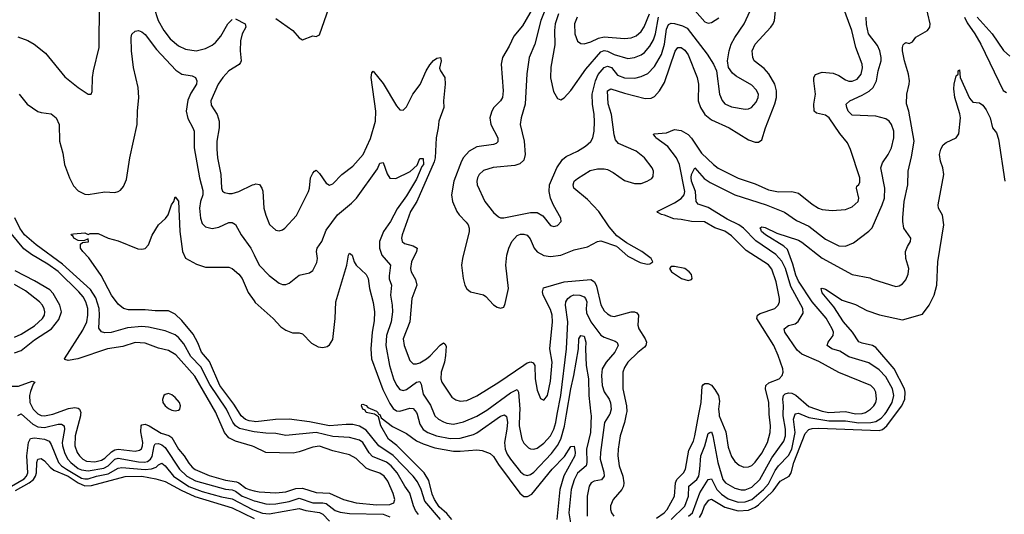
# Model space of a CAD drawing. Header units: inches. Extents: x 884549 to 1028252, y 526810 to 653624.
# Tile 457 of 656: x 928601 to 934478, y 619401 to 622355. Entities that reach past the tile are written whole.
import ezdxf

# ---------------------------------------------------------------- set-up
doc = ezdxf.new("R2010")
doc.units = ezdxf.units.IN
doc.header["$MEASUREMENT"] = 0
for name, color, linetype in [('A9621', 7, 'Continuous'), ('A9622', 7, 'Continuous'), ('A9631', 7, 'Continuous'), ('A9632', 7, 'Continuous')]:
    doc.layers.add(name, color=color, linetype=linetype)

msp = doc.modelspace()

# ---------------------------------------------------------------- linework, layer by layer
at = {"layer": 'A9621', "color": 5}
for points, elevation in [([(928590, 619991.4), (928606.7, 620000)], 2160), ([(928611.9, 620000), (928679.7, 619939.7), (928710, 619924.3), (928750, 619920.7), (928830, 619939.2), (928850, 619939.8), (928866.2, 619930), (928867.9, 619907.9), (928855.8, 619830), (928856.8, 619810), (928870, 619764.3), (928888.2, 619730), (928906.5, 619710), (928950, 619675.8), (928970, 619666.1), (929010, 619661.1), (929103.2, 619676.8), (929130.1, 619689.9), (929170, 619730.1), (929190, 619736.6), (929310, 619714.2), (929347.1, 619712.9), (929363.2, 619716.8), (929382.6, 619730), (929392.4, 619747.6), (929403.6, 619810), (929410, 619823.2), (929430, 619824.6), (929450, 619816.7), (929470, 619801.2), (929555.4, 619670), (929597.9, 619630), (929650, 619601.2), (929830, 619551.1), (929870, 619547.9), (929890, 619539.8), (929930, 619510.1), (929950, 619501.3), (930000, 619482.7)], 2160), ([(928713.4, 620000), (928730, 619992.3), (928750, 619989.3), (928790, 619997), (928798.6, 620000)], 2180), ([(928965.1, 620000), (928964.4, 619990), (928933.3, 619870), (928929.7, 619810), (928943.7, 619770), (928957.5, 619750), (928978.4, 619730), (928999.3, 619719.3), (929050, 619714.4), (929090, 619723.8), (929110, 619736.7), (929150, 619775), (929170, 619786.5), (929190, 619789.8), (929290, 619777.5), (929316.5, 619783.5), (929327.4, 619792.6), (929334.4, 619810), (929335.4, 619830), (929325.3, 619894.7), (929327.3, 619930), (929330, 619934.8), (929350, 619939.1), (929374.4, 619930), (929446.5, 619886.5), (929491.5, 619871.5), (929510, 619860.1), (929550, 619790.7), (929583, 619750), (929610, 619706.5), (929630, 619683.6), (929649.5, 619669.5), (929732.3, 619632.3), (929830, 619604.8), (929895.7, 619595.7), (929910, 619589.4), (929950, 619557.4), (929970, 619548.6), (930000, 619542.1)], 2180), ([(930000, 619804.1), (929990, 619808.9), (929890, 619837.3), (929850, 619857.9), (929823, 619890), (929775.5, 620000)], 2180), ([(930000, 619894.7), (929990, 619895.9), (929914, 619914), (929889.9, 619929.9), (929872.5, 619952.5), (929850, 620000)], 2160), ([(930000, 619954.8), (929970, 619959.1), (929948, 619968), (929923.9, 619990), (929917.4, 620000)], 2140), ([(928500.8, 619539.2), (928627.4, 619612.6), (928642.1, 619630), (928649.9, 619650), (928644.2, 619750), (928653.7, 619830), (928665.6, 619854.4), (928690, 619858.9), (928750.4, 619850), (928777.5, 619837.5), (928790, 619817.8), (928832.1, 619710), (928850.9, 619690), (928880.6, 619670), (928970, 619617.9), (928990, 619612.9), (929010, 619614), (929059, 619630), (929130, 619642.2), (929190, 619676), (929210, 619681.2), (929350, 619669.7), (929387.9, 619672.1), (929416.1, 619683.9), (929430, 619696.8), (929450, 619706.3), (929470, 619690.7), (929519.7, 619630), (929610, 619568.4), (929690, 619538), (929805.8, 619505.8), (929870, 619493.6), (929990, 619430.6), (930000, 619427)], 2140), ([(928575.5, 619544.5), (928658.7, 619590), (928683, 619610), (928695.8, 619630), (928701.7, 619650), (928703.1, 619710), (928708.7, 619730), (928730, 619734), (928750, 619720.5), (928782.4, 619682.4), (928804.4, 619664.4), (928890, 619629.4), (928950, 619590.2), (928990, 619571.6), (929030, 619572.9), (929230, 619627.2), (929330, 619629.3), (929414, 619614), (929470, 619596.6), (929564.7, 619544.7), (929647.3, 619507.3), (929870, 619439.7), (930000, 619375.5)], 2120)]:
    msp.add_lwpolyline(points, dxfattribs=dict(at, elevation=elevation))
at = {"layer": 'A9622', "color": 5}
for points, elevation in [([(928590, 622253.9), (928650, 622230.8), (928687.7, 622210), (928755.9, 622155.9), (928870, 622014.6), (928950, 621950.4), (929010, 621910.8), (929028.9, 621911.1), (929034.2, 621925.8), (929035.6, 622010), (929040.9, 622050), (929075.9, 622190), (929077.3, 622450)], 2180), ([(929401.4, 622430), (929427.2, 622350), (929461.5, 622290), (929500.2, 622240.2), (929550, 622198.5), (929590, 622178.6), (929655.3, 622170), (929710, 622182.5), (929750, 622203.1), (929770, 622218.6), (929802.6, 622257.4), (929843.7, 622330), (929870, 622355.9)], 2180), ([(929890, 622360.5), (929946.7, 622330), (929950.8, 622310), (929928.2, 622271.8), (929918.8, 622230), (929917.1, 622170), (929923.2, 622110), (929919.4, 622100.6), (929911.7, 622088.3), (929849.6, 622050.4), (929814.2, 622010), (929786.8, 621970), (929742.6, 621870), (929744.1, 621844.1), (929780.7, 621790), (929791, 621750), (929792.5, 621710), (929778.3, 621630), (929778.6, 621581.4), (929781.5, 621530), (929801.3, 621430), (929806.3, 621350), (929812, 621332), (929822.9, 621322.9), (929850, 621317.1), (929870, 621318.3), (929910, 621328.8), (929990, 621368.8), (930000, 621371.4)], 2180), ([(928597.5, 621910), (928646.2, 621850), (928710, 621807.4), (928730, 621800.4), (928790, 621793.7), (928818.4, 621770), (928836.5, 621730), (928838.3, 621630), (928858.2, 621558.2), (928868.8, 621490), (928898.8, 621410), (928923.2, 621363.2), (928950, 621334), (928990, 621313.7), (929010, 621311), (929110, 621326.5), (929170, 621323.1), (929190, 621328.4), (929202.8, 621337.2), (929220.4, 621359.6), (929238.2, 621401.8), (929258.4, 621530), (929303.2, 621730), (929304.6, 621810), (929312.2, 621890), (929309, 621950), (929279.8, 622070), (929268.5, 622170), (929266, 622250), (929271.6, 622268.4), (929290, 622287.3), (929310, 622290.7), (929330, 622283.8), (929350, 622266), (929417.4, 622177.4), (929534.2, 622054.2), (929570, 622030.3), (929630, 622020.2), (929650, 622010.2), (929657.7, 621990), (929656.1, 621970), (929622.8, 621917.2), (929605.3, 621874.7), (929594.8, 621810), (929604.5, 621764.5), (929635.6, 621710), (929642.3, 621690), (929643, 621590), (929674.4, 621410), (929694.9, 621334.9), (929694.1, 621310), (929680.4, 621270), (929673.8, 621230), (929680.5, 621170), (929690, 621138), (929710, 621118.8), (929750, 621108.4), (929790, 621115.4), (929850, 621143.2), (929870, 621144.2), (929890, 621132.4), (929922.6, 621070), (929980.9, 620990), (930000, 620950.6)], 2160), ([(929917.4, 620000), (929879, 620059), (929795.7, 620170), (929733.9, 620313.9), (929685.4, 620370), (929664.5, 620424.5), (929637.1, 620477.1), (929570, 620558.8), (929530, 620595.8), (929490, 620615.7), (929410, 620615.8), (929350, 620623.2), (929250, 620621.7), (929220.9, 620630), (929190, 620657), (929150, 620709.5), (929087.1, 620827.1), (929013.6, 620933.6), (928977.2, 620970), (928965.2, 620990), (928964.7, 621015.3), (928975.3, 621024.7), (929012, 621028), (929010, 621046), (928984.7, 621035.3), (928950, 621037.2), (928924, 621050), (928920.4, 621060.4), (928909.2, 621070), (928910, 621074), (928923.1, 621076.9), (928990, 621082), (929010, 621072), (929022, 621078), (929070, 621078.3), (929130, 621051.3), (929190, 621035.2), (929307.2, 620987.2), (929330, 620984.3), (929350.7, 620989.3), (929369.7, 621010), (929391.7, 621068.3), (929430, 621131), (929471.6, 621168.4), (929487, 621190), (929507.6, 621250), (929520.7, 621270), (929530, 621298), (929550, 621272), (929556.3, 621090), (929572.1, 620970), (929590, 620932), (929656.1, 620896.1), (929710, 620877.6), (929850, 620876.5), (929870, 620868.9), (929910, 620836.1), (929929.2, 620810), (929965.5, 620725.5), (930000, 620676.4)], 2140), ([(929850, 620000), (929835.8, 620030), (929736.5, 620176.5), (929682.7, 620282.7), (929623.4, 620343.4), (929580.2, 620420.2), (929550, 620456.5), (929530, 620472.7), (929470, 620496.5), (929370, 620519.3), (929330, 620523.9), (929244.5, 620515.5), (929147.3, 620487.3), (929110, 620484.8), (929090, 620490.9), (929073.5, 620513.5), (929078.4, 620590), (929074.7, 620630), (929054.8, 620694.8), (929024.3, 620744.3), (928856.2, 620896.2), (928700.2, 621010), (928630, 621069.9), (928601.9, 621110), (928572.2, 621172.2)], 2160), ([(929775.5, 620000), (929771.1, 620010), (929645.9, 620225.9), (929533.2, 620353.2), (929490, 620380.1), (929430, 620393), (929350, 620422.9), (929290, 620428.1), (929217.2, 620402.8), (929125.7, 620390), (928948.7, 620330), (928890, 620320.2), (928870, 620325.1), (928868, 620330), (928978.8, 620501.2), (929001.1, 620550), (929008.5, 620590), (929008, 620630), (928996.1, 620670), (928979.6, 620699.6), (928953.7, 620730), (928830, 620850.6), (928770, 620894.9), (928672.3, 620952.3), (928626.4, 620986.4), (928550, 621079.3)], 2180), ([(928570, 620366.6), (928610, 620380.1), (928690, 620442.4), (928791.6, 620508.4), (928835.5, 620564.5), (928851.3, 620610), (928841.5, 620650), (928800.6, 620720.6), (928782.1, 620742.1), (928690, 620796.2), (928575.1, 620855.1)], 2220), ([(928570, 620459.9), (928610, 620477.7), (928690, 620526.7), (928736.7, 620570), (928748.6, 620590), (928752.1, 620610), (928748.3, 620628.3), (928737.5, 620650), (928719.4, 620670), (928636.5, 620736.5), (928570, 620774.3)], 2240), ([(928457.3, 620000), (928481.3, 620018.7), (928513.1, 620070), (928520.4, 620090), (928530, 620155.5), (928550, 620165.7), (928594.1, 620165.9), (928675.8, 620195.8), (928690.9, 620190), (928681.6, 620178.4), (928665, 620135), (928660.1, 620110), (928662.6, 620070), (928682.1, 620030), (928710, 620001.6), (928713.4, 620000)], 2180), ([(928606.7, 620000), (928610, 620001.7), (928611.9, 620000)], 2160), ([(928798.6, 620000), (928893.4, 620033.4), (928930, 620038.8), (928950, 620036.2), (928958, 620030), (928965.8, 620010), (928965.1, 620000)], 2180)]:
    msp.add_lwpolyline(points, dxfattribs=dict(at, elevation=elevation))
at = {"layer": 'A9622', "color": 5, "elevation": 2220}
msp.add_lwpolyline([(929490, 620122.4), (929470, 620117.2), (929460.9, 620110), (929453, 620087), (929456.2, 620070), (929470, 620049.2), (929490, 620032.4), (929510, 620023), (929530, 620019.7), (929550, 620024.2), (929557.3, 620030), (929561.8, 620050), (929554.8, 620070), (929530, 620099.3), (929510, 620114.8)], close=True, dxfattribs=at)
at = {"layer": 'A9631', "color": 5}
for points, elevation in [([(931179.4, 619370), (931150, 619406.1), (931105.6, 619445.6), (931076.1, 619490), (931062.3, 619522.3), (931042.5, 619602.5), (931015.1, 619650), (930852.2, 619812.2), (930802.9, 619850), (930756.5, 619930), (930743, 619983), (930719.8, 619999.8), (930718.5, 620000)], 2120), ([(930744.7, 620000), (930750, 619998.4), (930758.5, 619978.5), (930825.5, 619925.5), (930910, 619884.2), (930970, 619839.8), (931010, 619821.4), (931078.3, 619798.3), (931190, 619778.9), (931230, 619777.9), (931330, 619785.9), (931361.5, 619781.5), (931410, 619763.8), (931430, 619747.1), (931459.6, 619699.6), (931586.8, 619526.8), (931610, 619508.6), (931632.7, 619507.3), (931657.8, 619522.2), (931779.4, 619670), (931853.3, 619746.7), (931890, 619805.7), (931910, 619808), (931916.5, 619770), (931915, 619750), (931848.3, 619631.7), (931825.3, 619550), (931806.3, 619370)], 2120), ([(930972.9, 620000), (930990, 619940.2), (931010, 619908.1), (931037.8, 619890), (931089.2, 619870), (931170, 619853.6), (931230, 619856.1), (931310, 619877.6), (931330, 619887.6), (931470, 619987.6), (931494.8, 619994.8), (931506.4, 619986.4), (931511.7, 619951.7), (931509.4, 619910), (931494.4, 619830), (931497.7, 619790), (931510, 619760.2), (931530, 619730.2), (931590, 619655.4), (931610, 619638.7), (931630, 619632.2), (931650, 619638.2), (931670, 619652.6), (931775.1, 619764.9), (931810, 619812.2), (931829.9, 619850), (931852.9, 619927.1), (931865, 620000)], 2140), ([(931075.5, 620000), (931079.8, 619990), (931101.3, 619970), (931130, 619953.7), (931150, 619945.9), (931190, 619940.7), (931250, 619953.8), (931330, 619988), (931350.4, 620000)], 2160), ([(931584.2, 620000), (931581.8, 619930), (931597.8, 619850), (931610, 619825.3), (931638.5, 619798.5), (931650, 619792), (931670, 619790.2), (931690, 619796.8), (931730, 619826.9), (931769, 619871), (931789.1, 619910), (931800.3, 619950), (931809.8, 620000)], 2160), ([(932010, 620000), (932011.1, 619991.1), (932007.4, 619890), (931984.9, 619790), (931985.2, 619710), (931981.4, 619690), (931930, 619647.6), (931910, 619607.6), (931893.3, 619550), (931878.3, 619410), (931888.7, 619350)], 2140), ([(932122.5, 620000), (932121.9, 619998.1), (932092.4, 619950), (932067.7, 619770), (932066.4, 619730), (932087.5, 619652.5), (932089.4, 619630), (932072.6, 619607.4), (932030, 619599.1), (932011.8, 619590), (931999.3, 619570), (931987.2, 619510), (931988.2, 619390)], 2160), ([(932221.6, 620000), (932211.8, 619950), (932185.8, 619870), (932172.4, 619790), (932170.7, 619750), (932178.9, 619690), (932200.1, 619630), (932207.8, 619590), (932205.1, 619570), (932195.9, 619550), (932142.6, 619490), (932128, 619452), (932127.6, 619430), (932132.3, 619410), (932146.7, 619390)], 2180), ([(932401.6, 619378.4), (932447.8, 619410), (932465.7, 619430), (932508.3, 619510), (932516, 619590), (932524, 619610), (932562.6, 619650), (932574.6, 619670), (932595.5, 619784.5), (932621.9, 619838.1), (932630.9, 619869.1), (932655.4, 620000)], 2180), ([(932489.4, 619370.6), (932571, 619449), (932593.2, 619510), (932594.4, 619570), (932641.7, 619610), (932653.5, 619630), (932661.3, 619670), (932666.2, 619750), (932689.6, 619810), (932710, 619883.1), (932720.9, 619890), (932730, 619893.6), (932738.4, 619870), (932767.1, 619710), (932797.3, 619610), (932812.7, 619590), (932870, 619556.5), (932907.3, 619547.3), (932930, 619547.9), (932970, 619563.7), (933018.4, 619610), (933090, 619738.2), (933162.6, 619837.4), (933171.2, 619870), (933172.5, 619910), (933157.7, 619990), (933158.2, 620000)], 2160), ([(932593.2, 619390), (932617.5, 619410), (932660.3, 619530), (932710, 619609.5), (932730, 619613.5), (932762.1, 619550), (932790, 619521), (932830, 619494.6), (932890, 619473.6), (932930, 619475.1), (932970, 619490.1), (933041, 619550), (933070, 619582.7), (933110, 619662.9), (933130, 619690.1), (933190, 619753.1), (933208.8, 619790), (933229.2, 619890), (933220.4, 619970), (933229.4, 620000)], 2140), ([(932658.4, 619381.6), (932673, 619407), (932687.5, 619452.5), (932713.8, 619486.2), (932730, 619492.1), (932810, 619444.1), (932890, 619422.1), (932950, 619426.5), (932990, 619443.8), (933010, 619457.7), (933098.5, 619541.5), (933140.2, 619599.8), (933193.9, 619630), (933205.5, 619650), (933221.6, 619710), (933290, 619884.7), (933310, 619908.1), (933330, 619914.4), (933370, 619916.6), (933730, 619901.8), (933751.3, 619908.7), (933776.5, 619930), (933829.1, 620000)], 2120), ([(932775.3, 620000), (932776.3, 619990), (932814.6, 619894.6), (932830, 619801.6), (932850, 619746), (932870, 619715.8), (932894.4, 619694.4), (932923.7, 619683.7), (932950, 619685.1), (932970, 619693.4), (932990, 619711.8), (933030, 619766), (933064.3, 619830), (933079.6, 619890), (933083.1, 619930), (933074.6, 620000)], 2180), ([(933262.5, 620000), (933310, 619980.1), (933430, 619959), (933530, 619959.7), (933610, 619947.4), (933680.7, 619950), (933710, 619956.2), (933743.6, 619976.4), (933764.1, 620000)], 2140), ([(931112.1, 619370), (931018.9, 619478.9), (930997.8, 619550), (930975.5, 619595.5), (930949.5, 619630), (930830, 619753.5), (930743.9, 619810), (930670, 619903.4), (930630, 619928.7), (930590, 619937.3), (930550, 619938.7), (930450, 619929.4), (930330, 619953.7), (930210, 619970.3), (930127.3, 619967.3), (930010, 619953.4), (930000, 619954.8)], 2140), ([(930980.5, 619400.5), (930963.4, 619423.4), (930951.2, 619451.2), (930930, 619527.3), (930899, 619570), (930853.9, 619650), (930819.1, 619690), (930790, 619713.1), (930706.7, 619746.7), (930687.7, 619767.7), (930650, 619829.3), (930630, 619843.4), (930570, 619860.1), (930470, 619866.4), (930370, 619890.8), (930190, 619872.1), (930130, 619884), (930070, 619886), (930000, 619894.7)], 2160), ([(930000, 619542.1), (930030, 619535.5), (930130, 619528.7), (930190, 619535.6), (930250, 619555.3), (930290, 619557.3), (930370, 619530.8), (930450, 619527.1), (930533.8, 619490), (930610, 619470.5), (930730, 619458.1), (930810, 619460.1), (930834, 619470), (930839.5, 619490), (930830, 619526.6), (930798.4, 619598.4), (930776.1, 619630), (930750, 619647.8), (930690, 619666.3), (930670, 619676.9), (930610, 619733.9), (930570, 619756.7), (930470, 619780.4), (930390, 619808.2), (930350, 619803.2), (930270, 619773.7), (930234.3, 619765.7), (930070, 619770.4), (930000, 619804.1)], 2180), ([(930000, 619482.7), (930010, 619478.9), (930070, 619464.5), (930090, 619461), (930130, 619464), (930210, 619478.8), (930270, 619497.2), (930350, 619470.1), (930410, 619469.8), (930430, 619465.3), (930484.1, 619424.1), (930514, 619414), (930570, 619407), (930770, 619401.7), (930810, 619386.8)], 2160), ([(930000, 619427), (930050, 619409), (930090, 619404.1), (930270, 619435.4), (930310, 619424.3), (930391.4, 619411.4), (930410, 619401.5), (930450, 619360.1)], 2140)]:
    msp.add_lwpolyline(points, dxfattribs=dict(at, elevation=elevation))
at = {"layer": 'A9632', "color": 5}
for points, elevation in [([(933074.6, 620000), (933073.4, 620010), (933072.4, 620070), (933051.9, 620150), (933053.7, 620170), (933072.7, 620187.3), (933134.5, 620210), (933151.8, 620230), (933156.8, 620250), (933155, 620270), (933128.4, 620350), (933102.1, 620410), (933001.4, 620570), (933004.2, 620590), (933020, 620600), (933108.9, 620631.1), (933128, 620650), (933135.8, 620670), (933136.3, 620690), (933116, 620790), (933090, 620865.8), (933070, 620891.1), (932936.1, 620976.1), (932850, 621064.9), (932810, 621092.7), (932750, 621111.8), (932687.7, 621147.7), (932610, 621151), (932550, 621163), (932505.7, 621165.7), (932450, 621188.1), (932431, 621191), (932410, 621203.7), (932406.3, 621210), (932510, 621261.1), (932550, 621286.5), (932567.5, 621310), (932570.2, 621330), (932539.3, 621490), (932521.3, 621530), (932470, 621598), (932397.4, 621650), (932396.5, 621656.5), (932383.1, 621670), (932386.5, 621673.5), (932460.9, 621679.1), (932510, 621699.7), (932550, 621694.4), (932590, 621670.1), (932610, 621648.1), (932670, 621559.2), (932741.6, 621490), (932770, 621468.5), (932890, 621408.1), (932990, 621374.1), (933070, 621339.6), (933130, 621327.2), (933210, 621328.8), (933250, 621319.8), (933330, 621252.9), (933368.7, 621230), (933390, 621222.7), (933450, 621215.7), (933530, 621221.2), (933570, 621238.4), (933604.8, 621270), (933609, 621290), (933595.1, 621350), (933598, 621362), (933610, 621372), (933614.8, 621385.2), (933615.1, 621410), (933559.9, 621579.9), (933540.9, 621620.9), (933496.2, 621676.2), (933432.8, 621770), (933410, 621785.4), (933356.6, 621796.6), (933342.9, 621810), (933341.1, 621850), (933349.9, 621910.1), (933339.9, 621990), (933340.8, 622010), (933351.6, 622028.4), (933390, 622041.2), (933455.3, 622035.3), (933490, 622021.3), (933530, 621997), (933550, 621989), (933570, 621987.8), (933599.2, 622000.8), (933623.2, 622030), (933631.5, 622068.5), (933629.9, 622090), (933591.1, 622190), (933567, 622290), (933479.4, 622530)], 2180), ([(930130, 622362.3), (930231.3, 622290), (930270, 622246.4), (930290, 622235.3), (930350, 622259.3), (930370, 622254.8), (930390, 622264.7), (930449, 622430)], 2220), ([(931667, 622433), (931602.1, 622317.9), (931550, 622257.3), (931522.5, 622197.5), (931481.8, 622130), (931474.2, 622090), (931486.4, 621930), (931483, 621890), (931471, 621870), (931430, 621828.4), (931416.3, 621803.7), (931406.8, 621770), (931412.2, 621730), (931455.2, 621650), (931454.4, 621625.6), (931444.3, 621615.7), (931429.5, 621610.5), (931330, 621595.4), (931284.6, 621570), (931250, 621531.6), (931237.4, 621510), (931192.3, 621390), (931177.7, 621310), (931183.8, 621270), (931210.2, 621210), (931223.9, 621190), (931266.6, 621146.6), (931278.5, 621130), (931284.6, 621110), (931283.8, 621090), (931243.2, 620930), (931237.7, 620890), (931247.5, 620810), (931258.5, 620770), (931270, 620748.7), (931291, 620731), (931370, 620711.3), (931382.9, 620702.9), (931430, 620651.8), (931450, 620638.9), (931470, 620631.8), (931490, 620639.3), (931499, 620661), (931517.8, 620750), (931502.1, 620890), (931509, 620950), (931520.1, 620990), (931538.1, 621030), (931570, 621066.3), (931590, 621074.8), (931610, 621075), (931630, 621067.7), (931647.3, 621047.3), (931671.6, 620990), (931690, 620969.4), (931730, 620947.6), (931770, 620942), (931830, 620948.7), (931910, 620980.1), (931990, 620998.5), (932050, 621030.2), (932070, 621034.4), (932163.6, 621003.6), (932230, 620942.3), (932304.3, 620904.3), (932345.4, 620894.6), (932362, 620898), (932379.3, 620910), (932369.5, 620930), (932314, 620970), (932222.6, 621022.6), (932164.4, 621064.4), (932119, 621119), (932057.4, 621210), (931990, 621280.7), (931908.3, 621350), (931903.7, 621370), (931909.8, 621390), (931930, 621406.7), (932005.8, 621454.2), (932050, 621465.1), (932090, 621465.3), (932110, 621460.5), (932142.9, 621442.9), (932210, 621395.5), (932270, 621376.4), (932310, 621378), (932346, 621390), (932373.6, 621406.4), (932381, 621419), (932383.2, 621450), (932376, 621470), (932330, 621531.3), (932279.8, 621570), (932175.3, 621615.3), (932157.1, 621637.1), (932148.5, 621668.5), (932134.1, 621790), (932113.2, 621853.2), (932109, 621931), (932130, 621942), (932210, 621916.1), (932335.1, 621884.9), (932370, 621886), (932390, 621896.6), (932419.6, 621930), (932450, 621979.7), (932513.2, 622166.8), (932530, 622190.2), (932550, 622189.3), (932570, 622173.5), (932590, 622144.5), (932644.7, 622010), (932652.9, 621970), (932650.1, 621870), (932663.9, 621830), (932690.8, 621790), (932730, 621756.6), (932836.1, 621710), (932950, 621637.8), (932990, 621623.6), (933010, 621624.9), (933030, 621637.1), (933052.8, 621710), (933107.9, 621852.1), (933117.1, 621890), (933118.6, 621930), (933108.2, 621970), (933072.6, 622032.6), (933043.8, 622063.8), (932985.5, 622110), (932976.2, 622130), (932973.7, 622170), (932990.8, 622210), (933084.7, 622310), (933098.7, 622330), (933105.4, 622350), (933111.8, 622408.2)], 2220), ([(931744.1, 622430), (931712.1, 622350), (931676.1, 622210), (931641.2, 622130), (931627.1, 622032.9), (931619, 621850), (931594.4, 621770), (931589.1, 621730), (931611.8, 621630), (931617.1, 621550), (931610, 621516.2), (931586.2, 621493.8), (931556.3, 621483.7), (931428, 621472), (931370, 621455.1), (931343.6, 621430), (931333.6, 621410), (931330.2, 621390), (931332.3, 621370), (931377.3, 621270), (931430, 621204.2), (931458.2, 621178.2), (931470, 621171.7), (931490, 621172.6), (931650, 621202.9), (931690, 621203.2), (931724.3, 621184.3), (931770, 621127), (931790, 621119.5), (931810, 621126.4), (931832, 621150), (931831.8, 621170), (931787.2, 621247.2), (931769.8, 621289.8), (931760.9, 621330), (931762.8, 621370), (931807.2, 621470), (931840.3, 621519.7), (931862.4, 621537.6), (931929.6, 621570), (931979, 621601), (932010, 621628.8), (932021.6, 621650), (932030.6, 621690), (932031.9, 621748.1), (932029.9, 621790), (932019.3, 621850), (932018.6, 621910), (932037.1, 621990), (932052.8, 622027.2), (932090, 622069.6), (932110, 622077.3), (932132.4, 622070), (932170, 622024.3), (932210, 622008.5), (932273.1, 622006.9), (932310, 622015.1), (932350, 622034), (932390, 622076), (932432, 622148), (932449.6, 622210), (932461.6, 622298.4), (932473.5, 622326.5), (932490, 622334.7), (932510, 622332.3), (932557.9, 622317.9), (932584.8, 622304.8), (932703.8, 622150), (932741.2, 622090), (932760.2, 622050), (932778.5, 621910), (932793.3, 621873.2), (932810, 621853.6), (932850, 621835.8), (932930, 621821.4), (932950, 621823), (932969.2, 621830.8), (932996.5, 621863.5), (933008.3, 621890), (933009.8, 621910), (932997.3, 621937.3), (932970, 621965.3), (932877.4, 622017.4), (932855.4, 622035.4), (932831.8, 622070), (932825, 622110), (932834.5, 622170), (932847.9, 622210), (932869.3, 622250), (932925.6, 622330), (932983, 622457)], 2240), ([(932629.6, 622409.6), (932690, 622342.5), (932710, 622335), (932730, 622338.2), (932773.5, 622366.5)], 2260), ([(933764.1, 620000), (933772.8, 620010), (933808.8, 620070), (933817.6, 620110), (933809.9, 620150), (933770, 620223.4), (933730, 620264.6), (933670, 620305.9), (933550, 620342), (933495.1, 620375.1), (933448.4, 620390), (933420.4, 620410), (933426, 620430), (933456.3, 620470), (933457.3, 620490), (933450.9, 620510), (933413.5, 620573.5), (933331.3, 620671.3), (933250, 620792.9), (933233.5, 620830), (933216.2, 620896.2), (933183.3, 620983.3), (933162, 621002), (933052.6, 621070), (933029, 621090), (933024.4, 621104.4), (933017.6, 621110), (933030, 621118.9), (933050, 621115), (933120.3, 621080.3), (933250, 621038), (933270, 621027), (933390.9, 620930.9), (933570, 620834.5), (933674.6, 620814.6), (933690, 620804.9), (933830, 620762.3), (933850, 620764.9), (933870, 620777), (933890, 620802.4), (933904.2, 620835.8), (933907.7, 620870), (933888.9, 620930), (933887.9, 620970), (933899, 621001), (933917.6, 621030), (933919.6, 621050), (933878.7, 621110), (933871.7, 621150), (933872.7, 621172.7), (933880.2, 621270), (933902.4, 621370), (933903.4, 621450), (933923.8, 621536.2), (933938.8, 621630), (933908.3, 621808.3), (933893.1, 621853.1), (933896.4, 621910), (933910.6, 621969.4), (933911.3, 621990), (933906.7, 622030), (933882, 622110), (933870, 622168.7), (933869.8, 622190.2), (933874.8, 622205.2), (933884.5, 622215.5), (933890, 622218.8), (933910, 622213.4), (933930, 622222.8), (933949.7, 622250.3), (934019.5, 622290), (934033.6, 622310), (934034.7, 622330), (934007.8, 622450)], 2140), ([(931816.9, 622390), (931797.4, 622330), (931793.5, 622290), (931795.2, 622204.8), (931771, 622071), (931768.7, 622008.7), (931786.6, 621926.6), (931810, 621884), (931830, 621876.3), (931850, 621888.2), (931890, 621931.7), (931979.8, 622060.2), (932070, 622163.6), (932090, 622171.6), (932110, 622168.3), (932150, 622147.8), (932230, 622123.9), (932270.8, 622129.2), (932310, 622146.3), (932330, 622160.1), (932363, 622197), (932384.2, 622235.8), (932396, 622270), (932414.2, 622370)], 2260), ([(931928, 622370), (931913.2, 622330), (931914.8, 622270), (931930, 622227), (931950, 622213.6), (931970, 622212), (932010, 622224.1), (932055.3, 622244.7), (932090, 622252.8), (932210, 622242.7), (932250, 622247.7), (932280.4, 622259.5), (932310, 622284.8), (932328.2, 622311.8), (932359.6, 622390)], 2280), ([(933158.2, 620000), (933160.7, 620050), (933156.6, 620090), (933158.9, 620110), (933170, 620120.1), (933190, 620126.5), (933210, 620124.9), (933232.9, 620112.9), (933310, 620044.9), (933390, 620018.2), (933430, 620009.8), (933530, 620015.5), (933590, 620002.4), (933630, 620003.1), (933649.7, 620010), (933679.3, 620030), (933699.8, 620050), (933711.2, 620070), (933715.6, 620090), (933711.2, 620130), (933701.5, 620150), (933680.4, 620170), (933489, 620249), (933370, 620313), (933270, 620357.9), (933242.1, 620382.1), (933167.9, 620490), (933164.1, 620510), (933190, 620529.3), (933230, 620538.6), (933246.4, 620553.6), (933276.8, 620603.2), (933275.8, 620630), (933202.7, 620762.7), (933170.8, 620870), (933150, 620913.9), (933113.9, 620953.9), (932993.9, 621033.9), (932920.8, 621110), (932894.1, 621130), (932823.2, 621163.2), (932710, 621233.9), (932650, 621254), (932637.8, 621270), (932634, 621330), (932610.4, 621390), (932608, 621412), (932610, 621430.4), (932630, 621470.3), (932686.2, 621406.2), (932722.2, 621382.2), (932870.1, 621310.1), (933056.5, 621250), (933166.6, 621206.6), (933237, 621157), (933310, 621121.5), (933410, 621044.4), (933490, 621005.5), (933530, 621003.5), (933577.4, 621022.6), (933668.3, 621091.7), (933688.2, 621111.8), (933749.1, 621250), (933761.6, 621290), (933763.9, 621350), (933740.9, 621470), (933750, 621501.3), (933784.9, 621550), (933804.7, 621590), (933818.5, 621650), (933818.1, 621690), (933804.8, 621730), (933790.3, 621750.3), (933770, 621764.2), (933710, 621778.4), (933570, 621785.7), (933546.6, 621810), (933536.9, 621830), (933534, 621850), (933555.1, 621870), (933630, 621904.2), (933670.7, 621929.3), (933693.9, 621950), (933715.3, 621990), (933725.3, 622050), (933743.4, 622110), (933743, 622130), (933733.8, 622170), (933720.4, 622200.5), (933667.5, 622270), (933654.3, 622325.7), (933652.2, 622370)], 2160), ([(934239, 622370), (934255.7, 622335.7), (934302.3, 622270), (934337.8, 622210), (934470, 621933.4), (934490, 621921.1)], 2140), ([(934315.5, 622370), (934404.8, 622270), (934472.2, 622172.2), (934510, 622137.8)], 2160), ([(930000, 621371.4), (930010, 621374.1), (930031.7, 621371.7), (930046.5, 621350), (930051.7, 621331.7), (930059.3, 621230), (930070, 621187.3), (930092.5, 621132.5), (930130, 621098.4), (930150, 621095.3), (930170, 621100.3), (930184.5, 621110), (930253.4, 621186.6), (930325.8, 621330), (930331.9, 621350), (930337.8, 621410), (930350, 621439.5), (930360.5, 621450), (930370, 621456.9), (930390, 621437.4), (930430, 621379.6), (930450, 621367.2), (930470, 621375.8), (930523.5, 621430), (930590, 621481.3), (930651.2, 621550), (930694.6, 621645.4), (930724.3, 621750), (930725.9, 621810), (930698, 622010), (930702.3, 622037.7), (930710, 622047.3), (930770, 621973.4), (930850, 621840.3), (930870, 621816.5), (930890, 621814.6), (930910, 621834.3), (930948.1, 621910), (930991.6, 621968.4), (931027.7, 622050), (931050, 622086), (931070, 622111), (931090, 622126), (931113, 622130), (931116.5, 622110), (931106.8, 622066.8), (931112.2, 622050), (931137.7, 622010), (931141, 621970), (931130.2, 621870.2), (931132.3, 621830), (931102.5, 621750), (931099.5, 621710), (931087.5, 621650), (931080.8, 621530), (931074.4, 621505.7), (930972.4, 621270), (930933.3, 621210), (930883.2, 621070), (930879.7, 621050), (930883.9, 621030), (930897.9, 621017.9), (930950, 621005.6), (930973.2, 620990), (930969.3, 620970), (930939.5, 620910), (930933.9, 620870), (930938.2, 620850), (930963.3, 620803.3), (930970.7, 620770), (930940.8, 620690), (930930.7, 620550), (930890.1, 620450), (930896, 620410), (930930, 620319.5), (930950, 620299.3), (930970, 620299.5), (930990, 620307), (931029.8, 620330), (931051.7, 620348.3), (931110, 620411.1), (931130, 620424.6), (931138.5, 620418.5), (931145.9, 620405.9), (931143.1, 620350), (931135.8, 620310), (931116.3, 620250), (931113.8, 620210), (931121.2, 620190), (931181.1, 620101.1), (931204.4, 620084.4), (931230, 620077.7), (931270, 620082), (931330, 620108.8), (931460.3, 620190), (931610, 620292.6), (931630, 620305.1), (931651.6, 620311.6), (931665.8, 620305.8), (931675, 620290), (931677.1, 620210), (931690, 620142), (931710, 620093.4), (931730, 620083.8), (931750.6, 620110), (931770, 620196), (931779.1, 620310), (931764.5, 620390), (931781.5, 620550), (931778.7, 620590), (931770, 620624), (931726, 620710), (931721.1, 620730), (931727, 620753), (931850, 620789.2), (932010, 620803.1), (932032.5, 620790), (932043.2, 620763.2), (932070, 620651.8), (932090, 620617.3), (932110, 620598.8), (932130, 620585.8), (932150, 620582.3), (932250, 620610.1), (932270.8, 620610.8), (932285.3, 620605.3), (932294.7, 620590), (932290.1, 620530), (932296.8, 620510), (932334.3, 620450), (932341.3, 620430), (932338, 620410), (932330, 620399.8), (932290, 620367.9), (932230, 620309.7), (932210, 620278.7), (932201.3, 620250), (932201.5, 620150), (932223.6, 620050), (932224.6, 620015.4), (932221.6, 620000)], 2180), ([(933829.1, 620000), (933866.6, 620050), (933883.4, 620090), (933886.2, 620130), (933882.7, 620150), (933820.8, 620270), (933710, 620396.9), (933690, 620410.4), (933630, 620422.5), (933610, 620431.7), (933571.1, 620490), (933517.1, 620550), (933459.6, 620639.6), (933390, 620724.8), (933385.1, 620750), (933390, 620752.3), (933410, 620746.3), (933510, 620681.1), (933590, 620654.2), (933657.9, 620617.9), (933732.3, 620592.3), (933870, 620563.2), (933990, 620597.4), (934029.8, 620650), (934058.9, 620710), (934074.4, 620770), (934080.4, 620910), (934116.1, 621130), (934108.7, 621188.7), (934085.1, 621230), (934082, 621250), (934117.4, 621430), (934111.2, 621470), (934095.8, 621510), (934091.3, 621550), (934098.3, 621581.7), (934112.7, 621607.3), (934130, 621621.6), (934190, 621650.4), (934206.2, 621673.8), (934215.4, 621770), (934212.6, 621792.6), (934182.6, 621890), (934176.8, 621943.2), (934177.9, 621970), (934190, 622021), (934202, 622030), (934202, 622050), (934210, 622056), (934213.2, 622010), (934270, 621886), (934290, 621862), (934330, 621858), (934350, 621844.9), (934370, 621817.3), (934394, 621770), (934408, 621710), (934430, 621679.1), (934442.7, 621642.6), (934481.5, 621390)], 2120), ([(930000, 620950.6), (930030, 620888.9), (930090, 620827.6), (930150, 620782.6), (930170, 620773.7), (930190, 620774), (930210, 620782.4), (930270, 620830.5), (930330, 620843.8), (930350, 620858), (930374.8, 620905.2), (930378.3, 620930), (930372.1, 620970), (930377.3, 620990), (930404.7, 621030), (930430, 621099.3), (930498.9, 621190), (930581.2, 621258.8), (930610.9, 621289.1), (930735.8, 621464.2), (930750, 621498.4), (930770, 621501.6), (930794.5, 621434.5), (930810, 621408.7), (930846.9, 621406.9), (930932.2, 621447.8), (930973.8, 621486.2), (930990, 621527.3), (931010, 621526), (931010.5, 621490), (931001.7, 621478.3), (930970, 621403.2), (930910, 621304.3), (930853.4, 621226.6), (930814.1, 621150), (930771.6, 621090), (930749.2, 621030), (930749.1, 620990), (930762.5, 620950), (930813.7, 620890), (930805.5, 620825.5), (930807.3, 620807.3), (930820.5, 620770), (930814.7, 620710), (930824.8, 620650), (930826.5, 620610), (930818.2, 620550), (930791.3, 620468.7), (930786.5, 620410), (930808.5, 620290), (930832.8, 620210), (930850, 620172.4), (930870, 620146.5), (930890, 620139.8), (930910, 620146.4), (930970, 620190.7), (930990, 620195.5), (930998.2, 620178.2), (931010, 620119.6), (931052.9, 620052.9), (931075.5, 620000)], 2160), ([(930000, 620676.4), (930006.8, 620666.8), (930113.8, 620570), (930160.5, 620520.5), (930190, 620501.5), (930230, 620485.7), (930270, 620485.7), (930290, 620479.5), (930343, 620423), (930381.9, 620401.9), (930410, 620396.9), (930435.8, 620404.2), (930450, 620413.7), (930470, 620445.5), (930484.5, 620570), (930487.8, 620670), (930553.6, 620890), (930563.6, 620950), (930570, 620960.7), (930586, 620950), (930597.6, 620910), (930608.9, 620888.9), (930670, 620834), (930681.3, 620810), (930689.1, 620750), (930710, 620666.8), (930718, 620610), (930716.7, 620556.7), (930705.1, 620490), (930697.8, 620390), (930701.1, 620330), (930767.7, 620147.7), (930810, 620062.8), (930830, 620033.4), (930850, 620020.3), (930870, 620016.7), (930930, 620034.8), (930950, 620033), (930970.1, 620010.1), (930972.9, 620000)], 2140), ([(931809.8, 620000), (931830.7, 620110), (931864.5, 620390), (931873.6, 620550), (931859.6, 620650), (931861.3, 620670), (931872.3, 620690), (931890, 620704.6), (931908.2, 620711.8), (931943.8, 620710), (931970, 620699.3), (931978.4, 620690), (931985.5, 620670), (931981.3, 620630), (931983.7, 620603.7), (932010.6, 620550), (932070, 620472), (932090, 620459.3), (932155.9, 620435.9), (932166.8, 620426.8), (932172.4, 620410), (932152.2, 620370), (932100.6, 620310), (932077.3, 620270), (932072.7, 620230), (932076.9, 620170), (932090, 620132.4), (932119.6, 620090), (932127.3, 620067.3), (932131.6, 620030), (932122.5, 620000)], 2160), ([(931865, 620000), (931889.9, 620150), (931908.5, 620230), (931935.4, 620390), (931938.1, 620450), (931950, 620469.1), (931970, 620465.8), (931980.1, 620430), (931977.1, 620390), (931982.2, 620290), (931995.6, 620210), (931997, 620110), (932010, 620000)], 2140), ([(932655.4, 620000), (932668.6, 620070), (932674.3, 620165.7), (932682.4, 620177.6), (932690, 620183.2), (932710, 620183.5), (932730, 620172.2), (932750, 620147.5), (932771.1, 620110), (932777, 620077), (932772.4, 620030), (932775.3, 620000)], 2180), ([(931350.4, 620000), (931390, 620023.3), (931530, 620127), (931570, 620146.9), (931579.2, 620130), (931585.3, 620030), (931584.2, 620000)], 2160), ([(930718.5, 620000), (930669.6, 620010), (930662.7, 620022.7), (930649.6, 620030), (930641.2, 620050), (930643.2, 620056.8), (930650, 620058.8), (930670, 620050.4), (930679.3, 620039.3), (930730, 620016.5), (930738.4, 620010), (930741.1, 620001.1), (930744.7, 620000)], 2120), ([(933229.4, 620000), (933230, 620002), (933250, 620005.2), (933262.5, 620000)], 2140)]:
    msp.add_lwpolyline(points, dxfattribs=dict(at, elevation=elevation))
at = {"layer": 'A9632', "color": 5, "elevation": 2220}
msp.add_lwpolyline([(932510, 620882), (932490, 620881.2), (932478.8, 620870), (932490.8, 620850), (932551, 620810), (932590, 620797.1), (932610, 620802.8), (932615.1, 620810), (932610, 620832.7), (932597, 620850), (932570, 620869.4)], close=True, dxfattribs=at)

doc.saveas('drawing.dxf')
